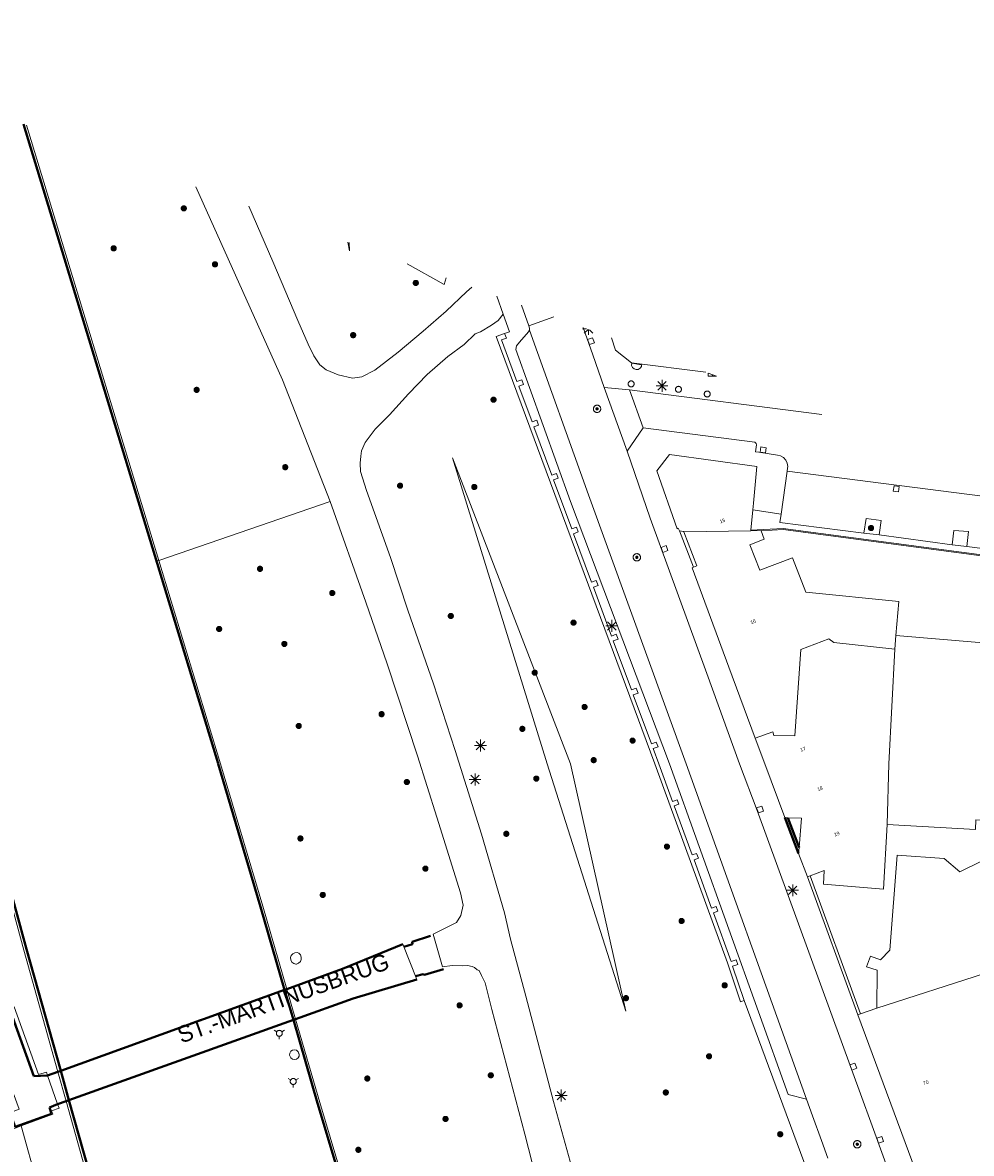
# Model space of a CAD drawing. Header units: metres. Extents: x 135779 to 137489, y 452643 to 455118.
# Tile 380 of 489: x 136712 to 136792, y 454967 to 455062. Entities that reach past the tile are written whole.
import ezdxf
from ezdxf.enums import TextEntityAlignment as Align

# ---------------------------------------------------------------- set-up
doc = ezdxf.new("R2010")
doc.units = ezdxf.units.M
doc.linetypes.add('DGN_Style_3', pattern=[78.572352, 56.123108, -22.449243])
doc.linetypes.add('DGN_Style_4', pattern=[89.853097, 44.898487, -22.449243, 0.056123, -22.449243])
for name, color, linetype, lineweight in [('KTop_BTD_Groenvoorziening', 62, 'Continuous', 13), ('KTop_BTD_Groenvoorziening_gras- en kruidachtigen', 62, 'Continuous', 13), ('KTop_KST_KAST', 40, 'Continuous', 13), ('KTop_NAR_Huisnummer tijdelijk (t)', 7, 'Continuous', 13), ('KTop_OBD_Brug_dek', 11, 'Continuous', 13), ('KTop_OBD_Brug_landhoofd', 11, 'Continuous', 13), ('KTop_ORL_Kunstwerk (t)', 7, 'Continuous', 13), ('KTop_PAL_Afsluitpaal', 222, 'Continuous', 13), ('KTop_PAL_Lichtmast', 40, 'Continuous', 13), ('KTop_PND_Grondvlaksituatie van BAG-pand [tachy]', 1, 'Continuous', 13), ('KTop_PND_Pandscheiding', 40, 'Continuous', 13), ('KTop_PUT_Inspectie- of rioolput', 15, 'Continuous', 13), ('KTop_PUT_Kolk', 15, 'Continuous', 13), ('KTop_SHD_Hek (l)', 15, 'DGN_Style_4', 40), ('KTop_SHD_Kademuur', 16, 'Continuous', 13), ('KTop_SHD_Muur', 15, 'Continuous', 13), ('KTop_SHD_Muur (l)', 15, 'Continuous', 40), ('KTop_SHD_Walbescherming (l)', 1, 'DGN_Style_3', 40), ('KTop_VGO_Boom', 92, 'Continuous', 13), ('KTop_WGD_Parkeervlak', 251, 'Continuous', 13), ('KTop_WGD_Rijbaan_Lokale weg', 251, 'Continuous', 13), ('KTop_WGD_Rijbaan_Lokale weg_verkeersdrempel', 40, 'Continuous', 13), ('KTop_WGD_Voetpad', 251, 'Continuous', 13), ('KTop_WTD_Waterloop', 150, 'Continuous', 13), ('KTop_WTI_Meerpaal', 150, 'Continuous', 13)]:
    doc.layers.add(name, color=color, linetype=linetype, lineweight=lineweight)
doc.styles.add('Style-ROVUCURSIEF', font='ROVUCURSIEF.shx')

# ---------------------------------------------------------------- blocks, each defined once
blk = doc.blocks.new('PAL_Lichtmast')
at = {"layer": 'KTop_PAL_Lichtmast'}
for p, q in [((-0.354, -0.354), (0.354, 0.354)), ((0.354, -0.354), (-0.354, 0.354)), ((0, -0.5), (0, 0.5)), ((-0.5, 0), (0.5, 0))]:
    blk.add_line(p, q, dxfattribs=at)
blk = doc.blocks.new('PAL_Afsluitpaal')
at = {"layer": 'KTop_PAL_Afsluitpaal', "flags": 128}
blk.add_lwpolyline([(0.25, 0), (0.249, 0.026), (0.245, 0.052), (0.238, 0.077), (0.228, 0.102), (0.217, 0.125), (0.202, 0.147), (0.186, 0.167), (0.167, 0.186), (0.147, 0.202), (0.125, 0.217), (0.102, 0.228), (0.077, 0.238), (0.052, 0.245), (0.026, 0.249), (0, 0.25), (-0.026, 0.249), (-0.052, 0.245), (-0.077, 0.238), (-0.102, 0.228), (-0.125, 0.217), (-0.147, 0.202), (-0.167, 0.186), (-0.186, 0.167), (-0.202, 0.147), (-0.217, 0.125), (-0.228, 0.102), (-0.238, 0.077), (-0.245, 0.052), (-0.249, 0.026), (-0.25, 0), (-0.249, -0.026), (-0.245, -0.052), (-0.238, -0.077), (-0.228, -0.102), (-0.217, -0.125), (-0.202, -0.147), (-0.186, -0.167), (-0.167, -0.186), (-0.147, -0.202), (-0.125, -0.217), (-0.102, -0.228), (-0.077, -0.238), (-0.052, -0.245), (-0.026, -0.249), (0, -0.25), (0.026, -0.249), (0.052, -0.245), (0.077, -0.238), (0.102, -0.228), (0.125, -0.217), (0.147, -0.202), (0.167, -0.186), (0.186, -0.167), (0.202, -0.147), (0.217, -0.125), (0.228, -0.102), (0.238, -0.077), (0.245, -0.052), (0.249, -0.026), (0.25, 0)], dxfattribs=at)
blk = doc.blocks.new('PUT_Kolk')
at = {"layer": 'KTop_PUT_Kolk', "flags": 128}
blk.add_lwpolyline([(0.225, -0.225), (0.225, 0.225), (-0.225, 0.225), (-0.225, -0.225), (0.225, -0.225)], dxfattribs=at)
blk = doc.blocks.new('PUT_Inspectie-_of_rioolput')
at = {"layer": 'KTop_PUT_Inspectie- of rioolput', "flags": 128}
for points in [[(0.31, 0), (0.308, 0.032), (0.303, 0.064), (0.294, 0.095), (0.283, 0.126), (0.268, 0.155), (0.25, 0.182), (0.23, 0.207), (0.207, 0.23), (0.182, 0.25), (0.154, 0.268), (0.126, 0.283), (0.095, 0.294), (0.064, 0.303), (0.032, 0.308), (0, 0.309), (-0.032, 0.308), (-0.064, 0.303), (-0.096, 0.294), (-0.126, 0.283), (-0.155, 0.268), (-0.182, 0.25), (-0.207, 0.23), (-0.23, 0.207), (-0.25, 0.182), (-0.268, 0.154), (-0.283, 0.126), (-0.294, 0.095), (-0.303, 0.064), (-0.308, 0.032), (-0.309, 0), (-0.308, -0.032), (-0.303, -0.064), (-0.294, -0.096), (-0.283, -0.126), (-0.268, -0.155), (-0.25, -0.182), (-0.23, -0.207), (-0.207, -0.23), (-0.182, -0.25), (-0.155, -0.268), (-0.126, -0.283), (-0.096, -0.294), (-0.064, -0.303), (-0.032, -0.308), (0, -0.309), (0.032, -0.308), (0.064, -0.303), (0.095, -0.294), (0.126, -0.283), (0.155, -0.268), (0.182, -0.25), (0.207, -0.23), (0.23, -0.207), (0.25, -0.182), (0.268, -0.155), (0.283, -0.126), (0.294, -0.096), (0.303, -0.064), (0.308, -0.032), (0.31, 0)], [(0.095, 0), (0.094, 0.009), (0.092, 0.019), (0.09, 0.029), (0.086, 0.038), (0.082, 0.047), (0.076, 0.055), (0.07, 0.063), (0.063, 0.07), (0.055, 0.076), (0.047, 0.082), (0.038, 0.086), (0.029, 0.09), (0.019, 0.092), (0.009, 0.094), (0, 0.094), (-0.01, 0.094), (-0.02, 0.092), (-0.029, 0.09), (-0.039, 0.086), (-0.048, 0.082), (-0.056, 0.076), (-0.064, 0.07), (-0.071, 0.063), (-0.077, 0.055), (-0.082, 0.047), (-0.087, 0.038), (-0.09, 0.029), (-0.093, 0.019), (-0.094, 0.009), (-0.095, 0), (-0.094, -0.01), (-0.093, -0.02), (-0.09, -0.029), (-0.087, -0.039), (-0.082, -0.048), (-0.077, -0.056), (-0.071, -0.064), (-0.064, -0.071), (-0.056, -0.077), (-0.047, -0.082), (-0.039, -0.087), (-0.029, -0.09), (-0.02, -0.093), (-0.01, -0.094), (0, -0.095), (0.009, -0.094), (0.019, -0.093), (0.029, -0.09), (0.038, -0.087), (0.047, -0.082), (0.055, -0.077), (0.063, -0.071), (0.07, -0.064), (0.076, -0.056), (0.082, -0.047), (0.086, -0.039), (0.09, -0.029), (0.092, -0.02), (0.094, -0.01), (0.095, 0)], [(0.035, 0), (0.034, 0.003), (0.034, 0.007), (0.033, 0.01), (0.031, 0.014), (0.03, 0.017), (0.028, 0.02), (0.026, 0.023), (0.023, 0.026), (0.02, 0.028), (0.017, 0.03), (0.014, 0.031), (0.01, 0.033), (0.007, 0.034), (0.003, 0.034), (0, 0.034), (-0.004, 0.034), (-0.007, 0.034), (-0.011, 0.033), (-0.014, 0.031), (-0.018, 0.03), (-0.021, 0.028), (-0.023, 0.026), (-0.026, 0.023), (-0.028, 0.02), (-0.03, 0.017), (-0.032, 0.014), (-0.033, 0.01), (-0.034, 0.007), (-0.035, 0.003), (-0.035, 0), (-0.035, -0.004), (-0.034, -0.007), (-0.033, -0.011), (-0.032, -0.014), (-0.03, -0.018), (-0.028, -0.021), (-0.026, -0.023), (-0.023, -0.026), (-0.021, -0.028), (-0.017, -0.03), (-0.014, -0.032), (-0.011, -0.033), (-0.007, -0.034), (-0.004, -0.035), (0, -0.035), (0.003, -0.035), (0.007, -0.034), (0.01, -0.033), (0.014, -0.032), (0.017, -0.03), (0.02, -0.028), (0.023, -0.026), (0.026, -0.023), (0.028, -0.021), (0.03, -0.017), (0.031, -0.014), (0.033, -0.011), (0.034, -0.007), (0.034, -0.004), (0.035, 0)], [(0.01, 0.02), (0.007, 0.02), (0.005, 0.021), (0.003, 0.022), (0.001, 0.022), (-0.001, 0.022), (-0.004, 0.022), (-0.006, 0.021), (-0.008, 0.02), (-0.01, 0.019), (-0.012, 0.018), (-0.014, 0.017), (-0.016, 0.015), (-0.017, 0.013), (-0.019, 0.012), (-0.02, 0.009), (-0.021, 0.007), (-0.022, 0.005), (-0.022, 0.003), (-0.022, 0.001), (-0.022, -0.001), (-0.022, -0.004), (-0.022, -0.006), (-0.021, -0.008), (-0.02, -0.01), (-0.019, -0.012), (-0.017, -0.014), (-0.016, -0.016), (-0.014, -0.017), (-0.012, -0.019), (-0.01, -0.02), (-0.008, -0.021), (-0.006, -0.022), (-0.003, -0.022), (-0.001, -0.022), (0.001, -0.022), (0.003, -0.022), (0.005, -0.022), (0.008, -0.021), (0.01, -0.02), (0.012, -0.019), (0.014, -0.017), (0.015, -0.016), (0.017, -0.014), (0.018, -0.012), (0.02, -0.01), (0.02, -0.008), (0.021, -0.006), (0.022, -0.003), (0.022, -0.001), (0.022, 0.001), (0.022, 0.003), (0.021, 0.005), (0.02, 0.008), (0.019, 0.01), (0.018, 0.012), (0.017, 0.014), (0.015, 0.015), (0.013, 0.017), (0.012, 0.018), (0.01, 0.02)]]:
    blk.add_lwpolyline(points, dxfattribs=at)
blk = doc.blocks.new('WTI_Meerpaal')
at = {"layer": 'KTop_WTI_Meerpaal'}
for p, q in [((-0.216, 0.125), (-0.432, 0.25)), ((0.216, 0.125), (0.432, 0.25)), ((0, -0.25), (0, -0.5))]:
    blk.add_line(p, q, dxfattribs=at)
at = {"layer": 'KTop_WTI_Meerpaal', "flags": 128}
blk.add_lwpolyline([(0.25, 0), (0.248, 0.026), (0.245, 0.051), (0.238, 0.077), (0.228, 0.101), (0.217, 0.125), (0.202, 0.146), (0.186, 0.167), (0.167, 0.185), (0.147, 0.202), (0.125, 0.216), (0.102, 0.228), (0.077, 0.237), (0.052, 0.244), (0.026, 0.248), (0, 0.25), (-0.026, 0.249), (-0.052, 0.245), (-0.077, 0.238), (-0.102, 0.228), (-0.125, 0.217), (-0.147, 0.202), (-0.167, 0.186), (-0.186, 0.167), (-0.202, 0.147), (-0.217, 0.125), (-0.228, 0.102), (-0.238, 0.077), (-0.245, 0.052), (-0.249, 0.026), (-0.25, 0), (-0.249, -0.026), (-0.245, -0.052), (-0.238, -0.077), (-0.229, -0.102), (-0.217, -0.125), (-0.203, -0.147), (-0.186, -0.167), (-0.168, -0.186), (-0.147, -0.202), (-0.125, -0.217), (-0.102, -0.228), (-0.078, -0.238), (-0.052, -0.245), (-0.027, -0.249), (0, -0.25), (0.026, -0.249), (0.051, -0.245), (0.077, -0.238), (0.101, -0.229), (0.125, -0.217), (0.146, -0.203), (0.167, -0.186), (0.185, -0.168), (0.202, -0.147), (0.216, -0.125), (0.228, -0.102), (0.237, -0.078), (0.244, -0.052), (0.248, -0.027), (0.25, -0.001)], dxfattribs=at)
blk = doc.blocks.new('VGO_Boom')
at = {"layer": 'KTop_VGO_Boom', "flags": 128}
for points in [[(0.215, 0), (0.214, 0.022), (0.21, 0.045), (0.204, 0.066), (0.196, 0.087), (0.186, 0.108), (0.174, 0.126), (0.16, 0.144), (0.144, 0.16), (0.126, 0.174), (0.107, 0.186), (0.087, 0.196), (0.066, 0.204), (0.045, 0.21), (0.022, 0.214), (-0.001, 0.215), (-0.023, 0.214), (-0.045, 0.21), (-0.067, 0.204), (-0.088, 0.196), (-0.108, 0.186), (-0.127, 0.174), (-0.144, 0.16), (-0.16, 0.144), (-0.174, 0.126), (-0.187, 0.107), (-0.197, 0.087), (-0.205, 0.066), (-0.211, 0.045), (-0.214, 0.022), (-0.215, -0.001), (-0.214, -0.023), (-0.211, -0.045), (-0.205, -0.067), (-0.197, -0.088), (-0.187, -0.108), (-0.174, -0.127), (-0.16, -0.144), (-0.144, -0.16), (-0.127, -0.174), (-0.108, -0.187), (-0.088, -0.197), (-0.067, -0.205), (-0.045, -0.211), (-0.023, -0.214), (0, -0.215), (0.022, -0.214), (0.045, -0.211), (0.066, -0.205), (0.087, -0.197), (0.108, -0.187), (0.126, -0.174), (0.144, -0.16), (0.16, -0.144), (0.174, -0.127), (0.186, -0.108), (0.196, -0.088), (0.204, -0.067), (0.21, -0.045), (0.214, -0.023), (0.215, -0.001)], [(0.155, 0), (0.154, 0.016), (0.152, 0.032), (0.147, 0.048), (0.142, 0.063), (0.134, 0.078), (0.125, 0.091), (0.115, 0.104), (0.104, 0.115), (0.091, 0.125), (0.077, 0.134), (0.063, 0.142), (0.048, 0.147), (0.032, 0.152), (0.016, 0.154), (-0.001, 0.155), (-0.017, 0.154), (-0.033, 0.152), (-0.048, 0.147), (-0.064, 0.142), (-0.078, 0.134), (-0.092, 0.125), (-0.104, 0.115), (-0.116, 0.104), (-0.126, 0.091), (-0.135, 0.077), (-0.142, 0.063), (-0.148, 0.048), (-0.152, 0.032), (-0.155, 0.016), (-0.155, -0.001), (-0.155, -0.017), (-0.152, -0.033), (-0.148, -0.048), (-0.142, -0.064), (-0.135, -0.078), (-0.126, -0.092), (-0.116, -0.104), (-0.104, -0.116), (-0.092, -0.126), (-0.078, -0.135), (-0.064, -0.142), (-0.048, -0.148), (-0.033, -0.152), (-0.017, -0.155), (0, -0.155), (0.016, -0.155), (0.032, -0.152), (0.048, -0.148), (0.063, -0.142), (0.078, -0.135), (0.091, -0.126), (0.104, -0.116), (0.115, -0.104), (0.125, -0.092), (0.134, -0.078), (0.142, -0.064), (0.147, -0.048), (0.152, -0.033), (0.154, -0.017), (0.155, -0.001)], [(0.095, 0), (0.094, 0.01), (0.093, 0.02), (0.09, 0.029), (0.087, 0.039), (0.082, 0.048), (0.077, 0.056), (0.071, 0.064), (0.064, 0.071), (0.056, 0.077), (0.047, 0.082), (0.039, 0.087), (0.029, 0.09), (0.02, 0.093), (0.01, 0.094), (-0.001, 0.095), (-0.01, 0.094), (-0.02, 0.093), (-0.03, 0.09), (-0.039, 0.087), (-0.048, 0.082), (-0.056, 0.077), (-0.064, 0.071), (-0.071, 0.064), (-0.077, 0.056), (-0.083, 0.047), (-0.087, 0.039), (-0.091, 0.029), (-0.093, 0.02), (-0.095, 0.01), (-0.095, -0.001), (-0.095, -0.01), (-0.093, -0.02), (-0.091, -0.03), (-0.087, -0.039), (-0.083, -0.048), (-0.077, -0.056), (-0.071, -0.064), (-0.064, -0.071), (-0.056, -0.077), (-0.048, -0.083), (-0.039, -0.087), (-0.03, -0.091), (-0.02, -0.093), (-0.01, -0.095), (0, -0.095), (0.01, -0.095), (0.02, -0.093), (0.029, -0.091), (0.039, -0.087), (0.048, -0.083), (0.056, -0.077), (0.064, -0.071), (0.071, -0.064), (0.077, -0.056), (0.082, -0.048), (0.087, -0.039), (0.09, -0.03), (0.093, -0.02), (0.094, -0.01), (0.095, -0.001)], [(0.035, 0), (0.035, 0.004), (0.034, 0.007), (0.033, 0.011), (0.032, 0.014), (0.03, 0.018), (0.028, 0.021), (0.026, 0.023), (0.023, 0.026), (0.021, 0.028), (0.017, 0.03), (0.014, 0.032), (0.011, 0.033), (0.007, 0.034), (0.004, 0.035), (-0.001, 0.035), (-0.004, 0.035), (-0.008, 0.034), (-0.011, 0.033), (-0.015, 0.032), (-0.018, 0.03), (-0.021, 0.028), (-0.024, 0.026), (-0.027, 0.023), (-0.029, 0.021), (-0.031, 0.017), (-0.032, 0.014), (-0.034, 0.011), (-0.035, 0.007), (-0.035, 0.004), (-0.035, -0.001), (-0.035, -0.004), (-0.035, -0.008), (-0.034, -0.011), (-0.032, -0.015), (-0.031, -0.018), (-0.029, -0.021), (-0.027, -0.024), (-0.024, -0.027), (-0.021, -0.029), (-0.018, -0.031), (-0.015, -0.032), (-0.011, -0.034), (-0.008, -0.035), (-0.004, -0.035), (0, -0.035), (0.004, -0.035), (0.007, -0.035), (0.011, -0.034), (0.014, -0.032), (0.018, -0.031), (0.021, -0.029), (0.023, -0.027), (0.026, -0.024), (0.028, -0.021), (0.03, -0.018), (0.032, -0.015), (0.033, -0.011), (0.034, -0.008), (0.035, -0.004), (0.035, 0)]]:
    blk.add_lwpolyline(points, dxfattribs=at)

msp = doc.modelspace()

# ---------------------------------------------------------------- linework, layer by layer
at = {"layer": 'KTop_BTD_Groenvoorziening', "flags": 128}
for points in [[(136739.594, 455043.823), (136739.747, 455043.082)], [(136739.747, 455043.082), (136739.7, 455043.784)], [(136762.968, 454979.209), (136758.294, 455000), (136748.388, 455025.695), (136756.357, 455000), (136762.968, 454979.209)], [(136723.71, 455017.075), (136738.122, 455022.021)], [(136782.948, 455019.368), (136784.234, 455019.232)], [(136790.372, 455018.388), (136791.6, 455018.251)], [(136735.609, 454983.932), (136735.467, 454984.07), (136735.349, 454984.126), (136735.153, 454984.121), (136734.976, 454984.038), (136734.845, 454983.892), (136734.783, 454983.707), (136734.799, 454983.511), (136734.892, 454983.339), (136735.045, 454983.217), (136735.234, 454983.165), (136735.274, 454983.165), (136735.46, 454983.233), (136735.604, 454983.369), (136735.683, 454983.551), (136735.685, 454983.749), (136735.609, 454983.932)], [(136711.563, 454979.565), (136713.608, 454973.879), (136714.262, 454974.072), (136714.362, 454973.802)], [(136715.231, 454974.115), (136714.362, 454973.802)]]:
    msp.add_lwpolyline(points, dxfattribs=at)
at = {"layer": 'KTop_BTD_Groenvoorziening_gras- en kruidachtigen', "flags": 128}
for points in [[(136744.592, 455042.007), (136747.679, 455040.246), (136747.863, 455040.818)], [(136715.209, 454971.399), (136715.345, 454971.063), (136714.688, 454970.829), (136714.791, 454970.562), (136712.153, 454969.571)], [(136715.209, 454971.399), (136715.922, 454971.653)], [(136712.153, 454969.571), (136714.894, 454959.719), (136732.672, 454880.352), (136735.803, 454865.092), (136756.948, 454774.307)]]:
    msp.add_lwpolyline(points, dxfattribs=at)
at = {"layer": 'KTop_KST_KAST', "flags": 128}
msp.add_lwpolyline([(136770.582, 455032.562), (136769.876, 455032.819), (136769.876, 455032.562), (136770.582, 455032.562)], close=True, dxfattribs=at)
msp.add_lwpolyline([(136770.256, 455032.681), (136770.196, 455032.585)], dxfattribs=at)
at = {"layer": 'KTop_OBD_Brug_dek', "flags": 128}
msp.add_lwpolyline([(136714.362, 454973.802), (136715.209, 454971.399)], dxfattribs=at)
at = {"layer": 'KTop_OBD_Brug_landhoofd', "flags": 128}
msp.add_lwpolyline([(136714.362, 454973.802), (136715.209, 454971.399)], dxfattribs=at)
at = {"layer": 'KTop_PAL_Lichtmast'}
for p, q in [((136759.321, 455036.532), (136759.659, 455036.532)), ((136759.467, 455036.178), (136759.778, 455036.488)), ((136759.821, 455036.032), (136759.821, 455036.473)), ((136760.175, 455036.178), (136759.914, 455036.439))]:
    msp.add_line(p, q, dxfattribs=at)
at = {"layer": 'KTop_PND_Grondvlaksituatie van BAG-pand [tachy]', "flags": 128}
for points in [[(136761.746, 455035.773), (136762.096, 455034.753), (136763.42, 455033.678), (136769.691, 455032.886)], [(136773.626, 455021.341), (136773.674, 455021.876), (136773.953, 455024.963), (136766.623, 455025.974), (136765.566, 455024.606), (136767.26, 455019.739), (136767.364, 455019.783), (136767.455, 455019.573)], [(136773.626, 455021.341), (136773.471, 455019.63)], [(136767.455, 455019.573), (136767.806, 455019.503), (136767.818, 455019.472)], [(136767.818, 455019.472), (136768.925, 455016.621), (136768.634, 455016.508)], [(136785.633, 455010.777), (136785.893, 455013.62), (136778.074, 455014.402), (136776.965, 455017.302), (136774.209, 455016.248), (136773.388, 455018.396), (136774.593, 455018.857), (136774.328, 455019.569)], [(136773.471, 455019.63), (136773.465, 455019.566)], [(136773.465, 455019.566), (136774.324, 455019.581), (136774.328, 455019.569)], [(136768.634, 455016.508), (136768.527, 455016.466), (136771.622, 455008.109), (136773.834, 455002.139)], [(136833.685, 455009.632), (136833.448, 455006.984), (136806.653, 455009.002), (136785.633, 455010.777)], [(136773.834, 455002.139), (136774.626, 455000), (136776.322, 454995.474)], [(136784.929, 454994.898), (136792.331, 454994.478), (136792.372, 454995.287), (136796.482, 454994.994), (136796.497, 454995.642), (136813.471, 454994.316), (136813.578, 454995.48), (136832.328, 454994.067), (136832.527, 454996.09), (136834.05, 454996.046), (136836.004, 454998.173), (136836.186, 454999.509), (136836.384, 454999.482), (136836.453, 455000), (136836.464, 455000.083)], [(136776.322, 454995.474), (136776.568, 454995.463), (136777.719, 454995.414), (136777.518, 454992.964), (136777.475, 454992.444)], [(136778.441, 454990.586), (136779.635, 454991.022), (136779.553, 454989.889), (136784.603, 454989.449), (136784.929, 454994.898)], [(136777.475, 454992.444), (136778.207, 454990.501)], [(136792.783, 454991.796), (136791.01, 454990.921), (136789.694, 454992.044), (136785.767, 454992.328), (136785.142, 454984.339), (136784.36, 454983.529), (136783.516, 454983.833), (136783.186, 454982.937), (136784.07, 454982.644), (136784.055, 454979.451)], [(136778.441, 454990.586), (136778.207, 454990.501)], [(136782.449, 454978.905), (136782.685, 454978.985)], [(136782.449, 454978.905), (136787.637, 454964.916), (136787.637, 454964.915), (136787.68, 454964.932)], [(136784.055, 454979.451), (136782.685, 454978.985)]]:
    msp.add_lwpolyline(points, dxfattribs=at)
at = {"layer": 'KTop_PND_Pandscheiding', "flags": 128}
for points in [[(136773.465, 455019.566), (136767.818, 455019.472)], [(136773.834, 455002.139), (136775.294, 455002.68), (136775.405, 455002.38), (136777.147, 455002.343), (136777.652, 455009.594), (136778.24, 455009.819), (136780.014, 455010.498), (136780.446, 455010.194), (136785.547, 455009.622)], [(136785.547, 455009.622), (136785.633, 455010.777)], [(136784.929, 454994.898), (136785.059, 455000), (136785.547, 455009.622)], [(136784.055, 454979.451), (136793.083, 454982.372), (136798.097, 454968.948)]]:
    msp.add_lwpolyline(points, dxfattribs=at)
at = {"layer": 'KTop_SHD_Hek (l)', "flags": 128}
for points in [[(136744.313, 454984.623), (136745.025, 454984.828), (136745.007, 454985.038), (136746.553, 454985.55)], [(136739.149, 454982.757), (136744.223, 454984.85)], [(136739.149, 454982.757), (136734.473, 454981.068)], [(136745.277, 454982.136), (136745.914, 454982.321), (136746.022, 454982.262), (136747.631, 454982.738)], [(136740.051, 454980.27), (136745.382, 454981.864)], [(136734.284, 454981), (136715.467, 454974.201)], [(136734.473, 454981.068), (136734.284, 454981)], [(136735.208, 454978.541), (136740.051, 454980.27)], [(136711.171, 454979.421), (136713.193, 454973.74), (136714.362, 454973.802)], [(136716.158, 454971.738), (136735.019, 454978.473)], [(136735.019, 454978.473), (136735.208, 454978.541)], [(136715.232, 454974.116), (136714.362, 454973.802)], [(136715.467, 454974.201), (136715.232, 454974.116)], [(136715.209, 454971.399), (136714.516, 454971.12), (136714.698, 454970.579), (136711.628, 454969.493), (136711.176, 454970.674)], [(136715.209, 454971.399), (136715.923, 454971.654)], [(136715.923, 454971.654), (136716.158, 454971.738)]]:
    msp.add_lwpolyline(points, dxfattribs=at)
at = {"layer": 'KTop_SHD_Kademuur', "flags": 128}
for points in [[(136715.231, 454974.115), (136712.359, 454984.347), (136708.116, 454999.999), (136699.646, 455028.361), (136695.457, 455041.794), (136688.854, 455062.26)], [(136768.467, 454769.099), (136767.458, 454772.134), (136767.152, 454773.077), (136766.853, 454774.023), (136766.563, 454774.97), (136766.28, 454775.92), (136766.004, 454776.872), (136765.737, 454777.827), (136765.477, 454778.783), (136765.224, 454779.742), (136764.98, 454780.702), (136764.743, 454781.665), (136738.157, 454890.718), (136732.089, 454913.631), (136719.452, 454960), (136716.158, 454971.738), (136715.467, 454974.201), (136712.6, 454984.416), (136708.326, 455000), (136699.838, 455028.42), (136695.649, 455041.855), (136689.094, 455062.173)], [(136712.352, 455053.722), (136723.522, 455017.01)], [(136712.586, 455053.637), (136723.709, 455017.079)], [(136723.709, 455017.079), (136723.522, 455017.01)], [(136723.522, 455017.01), (136728.697, 455000), (136732.254, 454987.978), (136734.284, 454981), (136735.019, 454978.473), (136737.057, 454971.47), (136740.992, 454958.244), (136745.742, 454942.14), (136748.726, 454931.85), (136752.028, 454920.333), (136756.465, 454906.8), (136757.811, 454902.747), (136759.431, 454897.488), (136761.072, 454891.758), (136764.236, 454879.495), (136767.018, 454869.396), (136770.897, 454854.288), (136781.294, 454814.056), (136785.168, 454804.11), (136788.067, 454798.024), (136792.717, 454789.408)], [(136723.709, 455017.079), (136723.71, 455017.075)], [(136723.71, 455017.075), (136728.905, 454999.999), (136732.445, 454988.034), (136734.472, 454981.067), (136735.207, 454978.54), (136737.248, 454971.526), (136741.183, 454958.3), (136745.933, 454942.196), (136748.918, 454931.905), (136752.219, 454920.391), (136756.654, 454906.862), (136758.001, 454902.807), (136759.622, 454897.544), (136761.264, 454891.81), (136764.429, 454879.546), (136767.211, 454869.447), (136771.09, 454854.337), (136781.484, 454814.117), (136785.351, 454804.189), (136788.245, 454798.114), (136792.877, 454789.531)], [(136715.922, 454971.653), (136715.231, 454974.115)], [(136765.054, 454779.402), (136764.499, 454781.605), (136739.999, 454882.102), (136737.914, 454890.653), (136735.81, 454898.6), (136731.847, 454913.566), (136719.211, 454959.933), (136715.922, 454971.653)]]:
    msp.add_lwpolyline(points, dxfattribs=at)
at = {"layer": 'KTop_SHD_Muur', "flags": 128}
for points in [[(136772.892, 454980.098), (136772.592, 454979.997), (136771.5, 454983.265), (136765.393, 455000), (136752.069, 455035.888), (136752.772, 455036.143)], [(136772.892, 454980.098), (136771.924, 454982.998), (136772.359, 454983.143), (136772.231, 454983.53), (136771.796, 454983.385), (136770.311, 454987.468), (136770.683, 454987.604), (136770.535, 454988.009), (136770.163, 454987.873), (136768.684, 454991.919), (136769.056, 454992.055), (136768.906, 454992.465), (136768.534, 454992.329), (136767.027, 454996.451), (136767.399, 454996.587), (136767.259, 454996.969), (136766.887, 454996.833), (136765.727, 455000), (136765.261, 455001.271), (136765.661, 455001.416), (136765.513, 455001.815), (136765.113, 455001.67), (136763.583, 455005.791), (136763.983, 455005.936), (136763.83, 455006.347), (136763.43, 455006.202), (136761.901, 455010.32), (136762.301, 455010.465), (136762.151, 455010.869), (136761.751, 455010.724), (136760.224, 455014.839), (136760.624, 455014.984), (136760.468, 455015.404), (136760.068, 455015.259), (136758.558, 455019.325), (136758.958, 455019.47), (136758.811, 455019.867), (136758.411, 455019.722), (136756.877, 455023.854), (136757.277, 455023.999), (136757.135, 455024.381), (136756.735, 455024.236), (136755.225, 455028.304), (136755.625, 455028.449), (136755.475, 455028.853), (136755.075, 455028.708), (136753.957, 455031.72), (136754.357, 455031.865), (136754.209, 455032.262), (136753.809, 455032.117), (136752.516, 455035.601), (136752.916, 455035.746), (136752.772, 455036.143)], [(136773.471, 455019.63), (136776.172, 455019.769), (136817.553, 455014.284)], [(136774.328, 455019.569), (136776.168, 455019.664), (136820.468, 455013.792), (136823.148, 455013.461)], [(136778.207, 454990.501), (136782.449, 454978.905)], [(136782.685, 454978.985), (136778.441, 454990.586)]]:
    msp.add_lwpolyline(points, dxfattribs=at)
at = {"layer": 'KTop_SHD_Muur (l)', "flags": 128}
for points in [[(136777.475, 454992.444), (136776.322, 454995.474)], [(136777.518, 454992.964), (136776.568, 454995.463)]]:
    msp.add_lwpolyline(points, dxfattribs=at)
at = {"layer": 'KTop_SHD_Walbescherming (l)', "flags": 128}
for points in [[(136712.352, 455053.722), (136728.697, 455000)], [(136715.467, 454974.201), (136712.6, 454984.416), (136708.326, 455000)], [(136728.697, 455000), (136732.254, 454987.978), (136734.284, 454981)], [(136734.284, 454981), (136735.019, 454978.473)], [(136735.019, 454978.473), (136737.057, 454971.47), (136740.992, 454958.244), (136745.742, 454942.14), (136748.726, 454931.85), (136752.028, 454920.333), (136756.465, 454906.8), (136757.811, 454902.747), (136759.431, 454897.488), (136761.072, 454891.758), (136764.236, 454879.495), (136767.018, 454869.396), (136770.897, 454854.288), (136781.294, 454814.056), (136785.168, 454804.11), (136788.067, 454798.024), (136792.717, 454789.408), (136793.102, 454788.88), (136793.411, 454788.471), (136793.727, 454788.067), (136794.049, 454787.668), (136794.378, 454787.274), (136794.712, 454786.885), (136795.052, 454786.501), (136795.399, 454786.123), (136795.751, 454785.75), (136796.109, 454785.383), (136796.472, 454785.021), (136796.841, 454784.665), (136797.216, 454784.315), (136797.596, 454783.971), (136797.982, 454783.632), (136798.373, 454783.3), (136798.768, 454782.974), (136799.169, 454782.654), (136799.575, 454782.34), (136799.986, 454782.033), (136800.401, 454781.732), (136800.821, 454781.438), (136801.246, 454781.15), (136801.675, 454780.869), (136802.108, 454780.595), (136802.546, 454780.328), (136802.987, 454780.067), (136803.433, 454779.813), (136803.883, 454779.566), (136804.336, 454779.327), (136804.793, 454779.094), (136805.254, 454778.869), (136805.718, 454778.65)], [(136716.158, 454971.738), (136715.467, 454974.201)], [(136788.326, 454744.051), (136787.765, 454744.363), (136787.316, 454744.623), (136786.871, 454744.89), (136786.43, 454745.164), (136785.993, 454745.445), (136785.56, 454745.732), (136785.132, 454746.026), (136784.709, 454746.326), (136784.29, 454746.633), (136783.876, 454746.947), (136783.467, 454747.267), (136783.063, 454747.593), (136782.664, 454747.925), (136782.27, 454748.263), (136781.881, 454748.608), (136781.498, 454748.958), (136781.152, 454749.283), (136780.779, 454749.643), (136780.413, 454750.009), (136780.051, 454750.381), (136779.696, 454750.758), (136779.346, 454751.14), (136779.003, 454751.528), (136778.665, 454751.921), (136778.334, 454752.319), (136778.008, 454752.723), (136777.689, 454753.131), (136777.377, 454753.544), (136777.071, 454753.962), (136776.771, 454754.385), (136776.478, 454754.812), (136776.191, 454755.244), (136770.046, 454765.585), (136769.856, 454765.921), (136769.673, 454766.261), (136769.496, 454766.604), (136769.327, 454766.951), (136769.165, 454767.301), (136769.011, 454767.655), (136768.864, 454768.012), (136768.724, 454768.371), (136768.592, 454768.734), (136768.467, 454769.099), (136767.458, 454772.134), (136767.152, 454773.077), (136766.853, 454774.023), (136766.563, 454774.97), (136766.28, 454775.92), (136766.004, 454776.872), (136765.737, 454777.827), (136765.477, 454778.783), (136765.224, 454779.742), (136764.98, 454780.702), (136764.743, 454781.665), (136738.157, 454890.718), (136732.089, 454913.631), (136719.452, 454960), (136716.158, 454971.738)]]:
    msp.add_lwpolyline(points, dxfattribs=at)
at = {"layer": 'KTop_WGD_Parkeervlak', "flags": 128}
for points in [[(136782.948, 455019.368), (136775.894, 455020.258), (136775.996, 455020.974)], [(136784.234, 455019.232), (136784.407, 455020.425), (136783.145, 455020.601), (136782.948, 455019.368)], [(136790.372, 455018.388), (136784.234, 455019.232)], [(136791.6, 455018.251), (136791.764, 455019.494), (136790.515, 455019.587), (136790.372, 455018.388)], [(136797.704, 455017.472), (136791.6, 455018.251)]]:
    msp.add_lwpolyline(points, dxfattribs=at)
at = {"layer": 'KTop_WGD_Rijbaan_Lokale weg', "flags": 128}
for points in [[(136756.894, 455037.536), (136754.798, 455036.783)], [(136754.798, 455036.783), (136754.868, 455036.576), (136754.853, 455036.425)], [(136778.14, 454971.828), (136768.02, 455000), (136759.826, 455022.589), (136754.853, 455036.425)], [(136761.122, 455031.618), (136760.183, 455034.339), (136759.37, 455036.637)], [(136761.122, 455031.618), (136763.065, 455026.254)], [(136779.43, 455029.347), (136763.274, 455031.415)], [(136764.406, 455028.225), (136763.274, 455031.415)], [(136764.406, 455028.225), (136773.79, 455027.017), (136773.897, 455026.913), (136773.935, 455026.8), (136773.856, 455026.201), (136774.124, 455026.162), (136775.693, 455025.933), (136775.963, 455025.86), (136776.201, 455025.714), (136776.388, 455025.507), (136776.51, 455025.255), (136776.555, 455024.979), (136776.545, 455024.817), (136776.512, 455024.582)], [(136792.499, 454941.393), (136790.482, 454949.545), (136789.364, 454953.375), (136787.037, 454960.286), (136785.622, 454964.17), (136783.54, 454969.884), (136782.789, 454971.944), (136774, 454996.066), (136772.507, 455000), (136769.774, 455007.581), (136764.992, 455020.615), (136763.065, 455026.254)], [(136801.246, 455021.42), (136776.512, 455024.582)], [(136778.14, 454971.828), (136778.651, 454970.417), (136779.4, 454968.346), (136779.937, 454966.862)]]:
    msp.add_lwpolyline(points, dxfattribs=at)
at = {"layer": 'KTop_WGD_Rijbaan_Lokale weg_verkeersdrempel', "flags": 128}
msp.add_lwpolyline([(136754.176, 455038.524), (136754.798, 455036.783)], dxfattribs=at)
at = {"layer": 'KTop_WGD_Voetpad', "flags": 128}
for points in [[(136738.122, 455022.021), (136734.108, 455032.255), (136726.824, 455048.463)], [(136731.27, 455046.848), (136733.304, 455042.192), (136735.398, 455037.247), (136736.25, 455035.259), (136736.742, 455034.279), (136737.234, 455033.504), (136737.783, 455033.102), (136738.77, 455032.661), (136739.981, 455032.397), (136740.764, 455032.507), (136741.865, 455033.063), (136743.836, 455034.578), (136745.91, 455036.334), (136747.844, 455038.025), (136749.563, 455039.634), (136750.022, 455040.033)], [(136752.104, 455039.277), (136752.652, 455037.756)], [(136752.652, 455037.756), (136752.232, 455037.241), (136751.662, 455036.841), (136750.747, 455036.275), (136750.299, 455036.118), (136749.356, 455035.207), (136748.001, 455034.203), (136746.264, 455032.698), (136744.684, 455031.061), (136743.086, 455029.313), (136741.899, 455028.114), (136741.039, 455026.988), (136740.729, 455026.281), (136740.682, 455025.843), (136740.643, 455025.237), (136740.65, 455024.556), (136741.15, 455022.951), (136743.186, 455017.326), (136744.638, 455012.904), (136746.784, 455006.719), (136748.625, 455001.112), (136750.834, 454994.078), (136752.747, 454987.483), (136753.273, 454985.264), (136754.565, 454980.479), (136756.863, 454971.627), (136759.542, 454962.038)], [(136752.772, 455036.143), (136753.178, 455036.295), (136752.652, 455037.756)], [(136754.853, 455036.425), (136754.783, 455036.286), (136754.009, 455035.42), (136753.767, 455035.115), (136753.712, 455034.81), (136758.316, 455022.032), (136766.622, 455000), (136776.609, 454972.198), (136778.14, 454971.828)], [(136764.284, 455033.509), (136763.451, 455033.636), (136763.443, 455033.453), (136763.512, 455033.284), (136763.647, 455033.16), (136763.821, 455033.104), (136764.003, 455033.127), (136764.158, 455033.224), (136764.258, 455033.378), (136764.284, 455033.509)], [(136763.274, 455031.415), (136761.122, 455031.618)], [(136763.065, 455026.254), (136764.406, 455028.225)], [(136776.512, 455024.582), (136775.996, 455020.974)], [(136755.723, 454963.943), (136754.47, 454968.872), (136751.707, 454979.335), (136751.133, 454981.586), (136750.828, 454982.215), (136750.643, 454982.627), (136750.45, 454982.692), (136750.225, 454982.878), (136750.04, 454982.951), (136749.661, 454983.049), (136749.242, 454983.025), (136748.363, 454983.052), (136747.541, 454982.933), (136746.758, 454985.676), (136748.727, 454986.671), (136749.091, 454987.234), (136749.295, 454988.12), (136749.072, 454989.145), (136747.081, 454995.502), (136745.45, 455000.658), (136742.906, 455008.387), (136741.114, 455013.567), (136738.122, 455022.021)], [(136775.996, 455020.974), (136773.626, 455021.341)], [(136768.634, 455016.508), (136767.455, 455019.573)], [(136777.475, 454992.444), (136776.322, 454995.474)], [(136715.209, 454971.399), (136715.923, 454971.654), (136716.158, 454971.738), (136735.019, 454978.473), (136735.208, 454978.541), (136740.051, 454980.27), (136745.382, 454981.864), (136744.223, 454984.85), (136739.149, 454982.757), (136734.473, 454981.068), (136734.284, 454981), (136715.467, 454974.201), (136715.232, 454974.116), (136714.362, 454973.802)], [(136784.675, 454948.499), (136784.008, 454948.347), (136781.047, 454957.941), (136778.837, 454964.094), (136772.892, 454980.098)], [(136714.362, 454973.802), (136714.262, 454974.072), (136713.608, 454973.879), (136711.563, 454979.565), (136711.171, 454979.421), (136709.087, 454978.659), (136709.097, 454978.634), (136709.513, 454977.592), (136711.431, 454972.333), (136711.469, 454972.353), (136711.969, 454970.978), (136711.176, 454970.674), (136711.567, 454969.351), (136711.649, 454969.382), (136712.153, 454969.571), (136714.791, 454970.562), (136714.688, 454970.829), (136715.345, 454971.063), (136715.209, 454971.399)]]:
    msp.add_lwpolyline(points, dxfattribs=at)
at = {"layer": 'KTop_WTD_Waterloop', "flags": 128}
msp.add_lwpolyline([(136734.764, 454975.347), (136734.808, 454975.295), (136734.94, 454975.182), (136735.109, 454975.138), (136735.28, 454975.174), (136735.417, 454975.281), (136735.493, 454975.438), (136735.492, 454975.612), (136735.486, 454975.637), (136735.42, 454975.802), (136735.288, 454975.921), (136735.118, 454975.972), (136734.943, 454975.944), (136734.797, 454975.843), (136734.71, 454975.688), (136734.698, 454975.511), (136734.764, 454975.347)], dxfattribs=at)

# ---------------------------------------------------------------- block references
at = {"layer": 'KTop_PAL_Afsluitpaal'}
for p in [(136763.402, 455031.907), (136767.38, 455031.454), (136769.796, 455031.056)]:
    msp.add_blockref('PAL_Afsluitpaal', p, dxfattribs=at)
at = {"layer": 'KTop_PAL_Lichtmast'}
for p in [(136765.995, 455031.745), (136761.776, 455011.573), (136750.743, 455001.519), (136750.281, 454998.675), (136776.978, 454989.363), (136757.526, 454972.118)]:
    msp.add_blockref('PAL_Lichtmast', p, dxfattribs=at)
at = {"layer": 'KTop_PUT_Inspectie- of rioolput'}
for p, rotation in [((136760.539, 455029.811), 19.91189010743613), ((136763.879, 455017.338), 199.937881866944), ((136782.402, 454968.028), 110.3799099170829)]:
    msp.add_blockref('PUT_Inspectie-_of_rioolput', p, dxfattribs=dict(at, rotation=rotation))
at = {"layer": 'KTop_PUT_Kolk'}
for p, rotation in [((136760.026, 455035.492), 199.4855247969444), ((136774.503, 455026.36), 261.6961507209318), ((136785.685, 455023.096), 82.71474394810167), ((136766.202, 455018.043), 200.1474107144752), ((136774.236, 454996.152), 200.0220832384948), ((136782.07, 454974.552), 200.0195243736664), ((136784.323, 454968.401), 200.0201328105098)]:
    msp.add_blockref('PUT_Kolk', p, dxfattribs=dict(at, rotation=rotation))
at = {"layer": 'KTop_VGO_Boom'}
for p in [(136725.809, 455046.653), (136719.918, 455043.3), (136728.43, 455041.95), (136745.307, 455040.393), (136740.042, 455036.005), (136726.888, 455031.407), (136751.837, 455030.576), (136734.333, 455024.91), (136743.985, 455023.354), (136750.218, 455023.248), (136783.562, 455019.8), (136732.214, 455016.371), (136738.283, 455014.338), (136748.247, 455012.409), (136728.779, 455011.321), (136758.558, 455011.85), (136734.261, 455010.062), (136755.301, 455007.645), (136759.487, 455004.77), (136742.428, 455004.161), (136735.47, 455003.173), (136754.265, 455002.927), (136763.521, 455001.942), (136760.253, 455000.299), (136755.431, 454998.749), (136744.554, 454998.458), (136752.908, 454994.11), (136735.611, 454993.716), (136766.407, 454993.035), (136746.114, 454991.185), (136737.488, 454988.977), (136767.639, 454986.786), (136771.263, 454981.375), (136748.985, 454979.695), (136762.964, 454980.304), (136769.95, 454975.418), (136741.228, 454973.551), (136751.608, 454973.821), (136766.315, 454972.379), (136747.803, 454970.158), (136775.928, 454968.87), (136740.482, 454967.562)]:
    msp.add_blockref('VGO_Boom', p, dxfattribs=at)
at = {"layer": 'KTop_WTI_Meerpaal'}
for p in [(136733.835, 454977.349), (136735.004, 454973.303)]:
    msp.add_blockref('WTI_Meerpaal', p, dxfattribs=at)

# ---------------------------------------------------------------- texts
at = {"layer": 'KTop_NAR_Huisnummer tijdelijk (t)', "style": 'Style-ROVUCURSIEF'}
for s, p in [('15', (136770.853, 455020.323)), ('16', (136773.435, 455011.852)), ('17', (136777.615, 455001.142)), ('18', (136779.054, 454997.826)), ('19', (136780.468, 454994.017)), ('70', (136787.955, 454973.123))]:
    msp.add_text(s, height=0.3, rotation=20.3, dxfattribs=at).set_placement(p, align=Align.MIDDLE_LEFT)
at = {"layer": 'KTop_ORL_Kunstwerk (t)', "style": 'Style-ROVUCURSIEF'}
msp.add_text('ST.-MARTINUSBRUG', height=1.4, rotation=19.7579, dxfattribs=at).set_placement((136725.598, 454976.484))

doc.saveas('drawing.dxf')
